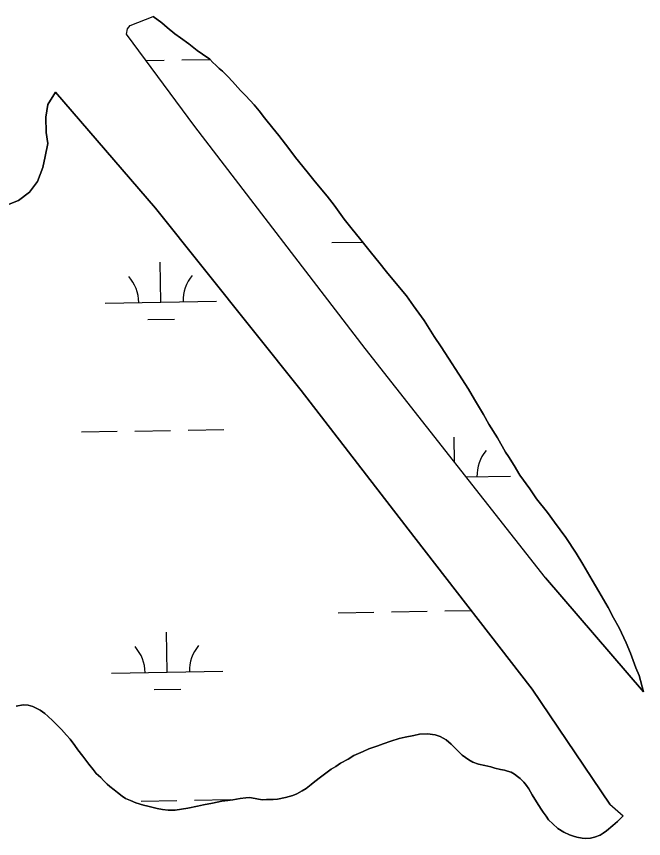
# Model space of a CAD drawing. Extents: x 3887375 to 3925618, y 296674 to 322633.
# Drawn here: x 3921262 to 3921825, y 310355 to 311094 of the extents above; entities that cross this region are included whole.
import ezdxf

# ---------------------------------------------------------------- set-up
doc = ezdxf.new("R2010")
doc.units = 0
doc.layers.add('V-TOPO-SHOR', color=7, linetype='Continuous')
doc.layers.add('V-WETL-SWMP', color=7, linetype='Continuous')

msp = doc.modelspace()

# ---------------------------------------------------------------- linework, layer by layer
at = {"layer": 'V-TOPO-SHOR'}
for p, q in [((3921737.1, 310589.23), (3921825.35, 310486.69)), ((3921795.09, 310385.65), (3921807.01, 310375.29))]:
    msp.add_line(p, q, dxfattribs=at)
for points in [[(3921360.47, 311077.56), (3921361.36, 311082.5), (3921363.69, 311085.41), (3921384.5, 311093.6)], [(3921681.39, 310735.94), (3921673.46, 310749.47), (3921667.94, 310758.65), (3921659.28, 310772.18), (3921649.9, 310786.67), (3921643.41, 310796.57), (3921637.16, 310805.99), (3921628.02, 310820.25), (3921618.65, 310833.53), (3921612.15, 310842.47), (3921601.57, 310855.52), (3921594.35, 310864.22), (3921587.37, 310872.92), (3921580.64, 310880.9), (3921571.01, 310892.98), (3921562.11, 310903.85), (3921556.1, 310911.58), (3921547.2, 310923.91), (3921540.95, 310932.12), (3921530.12, 310944.93), (3921522.9, 310953.87), (3921512.31, 310966.92), (3921506.54, 310974.89), (3921497.4, 310986.73), (3921492.11, 310993.26), (3921484.65, 311002.44), (3921479.84, 311008.72), (3921475.27, 311014.28), (3921467.81, 311022.26), (3921463, 311027.09), (3921455.77, 311035.07), (3921451.44, 311039.66), (3921446.87, 311044.49), (3921443.74, 311046.67), (3921440.85, 311049.81), (3921438.2, 311052.23), (3921435.32, 311055.13), (3921428.81, 311059.73), (3921423.99, 311063.12), (3921416.53, 311068.92), (3921409.06, 311074.24), (3921404.01, 311078.11), (3921397.02, 311083.68), (3921392.21, 311087.79), (3921384.5, 311093.6)], [(3921737.1, 310589.23), (3921574.94, 310795.32), (3921421.79, 310994.82), (3921360.47, 311077.56)], [(3921296.57, 311025.68), (3921289.85, 311014.35), (3921288.08, 311002.99), (3921288.34, 310989.31), (3921289.77, 310979.41), (3921287.42, 310967.77), (3921285.36, 310957.88), (3921280.39, 310945.37), (3921273.38, 310935.78), (3921263.46, 310928.23), (3921248.9, 310922.44)], [(3921795.09, 310385.65), (3921725.25, 310489.21), (3921618.78, 310626.19), (3921517.64, 310757.36), (3921386.6, 310921.32), (3921296.57, 311025.68)], [(3921825.35, 310486.69), (3921821.52, 310501.41), (3921818.4, 310508.17), (3921813.6, 310521.45), (3921809.76, 310530.63), (3921803.28, 310544.15), (3921798.23, 310553.09), (3921793.43, 310562.5), (3921785.02, 310576.99), (3921779.25, 310586.9), (3921770.84, 310601.39), (3921764.83, 310611.29), (3921755.45, 310625.3), (3921745.35, 310639.07), (3921738.85, 310647.77), (3921729.23, 310660.1), (3921723.22, 310669.03), (3921714.08, 310681.36), (3921709.04, 310690.05), (3921703.99, 310698.26), (3921701.34, 310702.13), (3921693.89, 310714.93), (3921686.2, 310727.25), (3921681.39, 310735.94)], [(3921261.34, 310473.92), (3921267.62, 310475.11), (3921272.2, 310474.62), (3921276.29, 310473.41), (3921279.91, 310471.71), (3921282.8, 310470.26), (3921287.14, 310467.11), (3921289.79, 310464.69), (3921294.36, 310460.58), (3921297.25, 310457.68), (3921302.06, 310452.85), (3921306.63, 310447.77), (3921309.76, 310444.15), (3921314.09, 310438.35), (3921316.74, 310434.72), (3921321.07, 310428.92), (3921326.6, 310421.68), (3921330.45, 310416.84), (3921333.34, 310413.46), (3921337.43, 310409.59), (3921339.83, 310406.93), (3921343.21, 310403.79), (3921345.61, 310401.61), (3921349.47, 310398.71), (3921352.35, 310396.29), (3921356.45, 310392.91), (3921359.58, 310390.97), (3921364.16, 310389.03), (3921368.74, 310387.09), (3921375.73, 310384.91), (3921379.59, 310383.93), (3921384.41, 310382.71), (3921388.02, 310381.98), (3921392.85, 310381.01), (3921397.91, 310380.51), (3921401.05, 310380.51), (3921404.18, 310380.5), (3921409.97, 310381.21), (3921415.52, 310382.16), (3921424.45, 310384.08), (3921429.76, 310385.03), (3921437.73, 310386.7), (3921446.17, 310388.37), (3921451.48, 310389.08), (3921456.07, 310389.55), (3921462.58, 310390.75), (3921467.65, 310391.46), (3921471.03, 310391.69), (3921476.09, 310390.96), (3921479.23, 310390.23), (3921482.84, 310389.74), (3921486.46, 310389.97), (3921492.25, 310389.96), (3921496.35, 310390.19), (3921503.35, 310391.62), (3921510.11, 310393.54), (3921513.73, 310394.98), (3921518.32, 310397.62), (3921521.94, 310399.78), (3921526.53, 310403.39), (3921529.92, 310406.04), (3921534.99, 310409.89)], [(3921534.99, 310409.89), (3921538.62, 310412.77), (3921544.41, 310417.1), (3921548.76, 310419.75), (3921552.87, 310422.63), (3921559.87, 310426.24), (3921564.94, 310429.36), (3921573.15, 310432.96), (3921578.46, 310435.36), (3921586.43, 310438.24), (3921591.26, 310439.92), (3921598.26, 310442.32), (3921605.5, 310444.71), (3921611.05, 310445.91), (3921618.78, 310447.58), (3921623.84, 310448.53), (3921631.08, 310449), (3921638.07, 310448.02), (3921642.41, 310446.56), (3921647.95, 310443.66), (3921652.29, 310439.79), (3921657.1, 310434.95), (3921662.4, 310429.88), (3921668.18, 310425.52), (3921671.79, 310423.58), (3921676.85, 310421.64), (3921682.64, 310420.42), (3921687.95, 310419.21), (3921691.56, 310418.23), (3921696.62, 310417.02), (3921700.24, 310416.28), (3921703.13, 310415.31), (3921706.27, 310414.58), (3921709.4, 310412.65), (3921712.05, 310410.71), (3921714.46, 310408.77), (3921717.59, 310405.63), (3921720.23, 310402.49), (3921722.16, 310399.59), (3921725.28, 310394.28), (3921729.13, 310387.76), (3921733.21, 310381.23), (3921735.14, 310378.58), (3921737.78, 310374.95), (3921739.95, 310371.81), (3921743.8, 310367.95), (3921748.37, 310363.83), (3921753.67, 310360.45), (3921758.73, 310358.26), (3921762.35, 310357.05), (3921765.48, 310356.08), (3921770.06, 310355.1), (3921773.44, 310354.85), (3921777.54, 310355.09), (3921781.16, 310356.04), (3921786.23, 310357.96), (3921788.89, 310359.65), (3921792.03, 310361.81), (3921797.83, 310366.62), (3921801.94, 310370.23), (3921807.01, 310375.29)]]:
    msp.add_lwpolyline(points, dxfattribs=at)
at = {"layer": 'V-WETL-SWMP'}
for p, q in [((3921377.95, 311053.98), (3921394.27, 311054.26)), ((3921410.27, 311054.53), (3921435.48, 311054.96)), ((3921545.11, 310890.32), (3921572.75, 310890.79)), ((3921391.41, 310836.93), (3921390.79, 310872.93)), ((3921341.42, 310836.07), (3921441.4, 310837.79)), ((3921379.68, 310821.3), (3921403.68, 310821.71)), ((3921320, 310720.26), (3921351.99, 310720.81)), ((3921367.99, 310721.08), (3921399.98, 310721.63)), ((3921415.98, 310721.9), (3921447.98, 310722.45)), ((3921655.36, 310693.11), (3921654.97, 310715.57)), ((3921665.87, 310679.76), (3921705.58, 310680.44)), ((3921550.82, 310557.69), (3921582.82, 310558.24)), ((3921598.81, 310558.52), (3921630.81, 310559.07)), ((3921646.81, 310559.34), (3921670.43, 310559.75)), ((3921397.12, 310504.31), (3921396.5, 310540.3)), ((3921347.13, 310503.45), (3921447.11, 310505.16)), ((3921385.39, 310488.67), (3921409.38, 310489.08)), ((3921373.7, 310388.45), (3921405.69, 310389)), ((3921421.69, 310389.28), (3921453.69, 310389.83))]:
    msp.add_line(p, q, dxfattribs=at)
msp.add_lwpolyline([(3921825.35, 310486.69), (3921737.1, 310589.23), (3921574.94, 310795.32), (3921421.79, 310994.82), (3921360.47, 311077.56), (3921361.36, 311082.5), (3921363.69, 311085.41), (3921384.5, 311093.6), (3921392.21, 311087.79), (3921397.02, 311083.68), (3921404.01, 311078.11), (3921409.06, 311074.24), (3921416.53, 311068.92), (3921424, 311063.12), (3921428.81, 311059.73), (3921435.31, 311055.13), (3921438.2, 311052.23), (3921440.85, 311049.81), (3921443.74, 311046.67), (3921446.87, 311044.49), (3921451.44, 311039.66), (3921455.77, 311035.07), (3921463, 311027.09), (3921467.81, 311022.26), (3921475.27, 311014.28), (3921479.84, 311008.72), (3921484.65, 311002.44), (3921492.11, 310993.26), (3921497.4, 310986.73), (3921506.54, 310974.89), (3921512.31, 310966.92), (3921522.9, 310953.87), (3921530.12, 310944.93), (3921540.95, 310932.12), (3921547.2, 310923.91), (3921556.1, 310911.58), (3921562.11, 310903.85), (3921571.01, 310892.98), (3921580.64, 310880.9), (3921587.37, 310872.92), (3921594.35, 310864.22), (3921601.57, 310855.52), (3921612.15, 310842.47), (3921618.65, 310833.53), (3921628.02, 310820.25), (3921637.16, 310805.99), (3921643.41, 310796.57), (3921649.9, 310786.67), (3921659.28, 310772.17), (3921667.94, 310758.65), (3921673.46, 310749.47), (3921681.39, 310735.94), (3921686.2, 310727.25), (3921693.89, 310714.93), (3921701.34, 310702.13), (3921703.99, 310698.26), (3921709.04, 310690.05), (3921714.08, 310681.36), (3921723.22, 310669.04), (3921729.23, 310660.1), (3921738.85, 310647.77), (3921745.35, 310639.08), (3921755.45, 310625.3), (3921764.83, 310611.29), (3921770.84, 310601.39), (3921779.25, 310586.9), (3921785.02, 310576.99), (3921793.43, 310562.5), (3921798.23, 310553.09), (3921803.28, 310544.15), (3921809.76, 310530.63), (3921813.6, 310521.45), (3921818.4, 310508.17), (3921821.52, 310501.41)], close=True, dxfattribs=at)
for points in [[(3921248.9, 310922.44), (3921263.46, 310928.23), (3921273.38, 310935.78), (3921280.39, 310945.37), (3921285.36, 310957.88), (3921287.42, 310967.77), (3921289.77, 310979.41), (3921288.34, 310989.31), (3921288.08, 311003), (3921289.85, 311014.35), (3921296.57, 311025.68), (3921386.6, 310921.32), (3921517.64, 310757.36), (3921618.78, 310626.2), (3921725.25, 310489.21), (3921795.09, 310385.65), (3921807.01, 310375.29), (3921801.94, 310370.23), (3921797.83, 310366.62), (3921792.03, 310361.81), (3921788.89, 310359.65), (3921786.23, 310357.96), (3921781.16, 310356.04), (3921777.54, 310355.09), (3921773.44, 310354.85), (3921770.06, 310355.1), (3921765.48, 310356.08), (3921762.35, 310357.05), (3921758.73, 310358.26), (3921753.67, 310360.45), (3921748.37, 310363.83), (3921743.8, 310367.95), (3921739.95, 310371.81), (3921737.78, 310374.95), (3921735.14, 310378.58), (3921733.21, 310381.23), (3921729.12, 310387.76), (3921725.28, 310394.28), (3921722.16, 310399.59), (3921720.23, 310402.49), (3921717.58, 310405.63), (3921714.46, 310408.78), (3921712.05, 310410.71), (3921709.4, 310412.65), (3921706.27, 310414.58), (3921703.13, 310415.31), (3921700.24, 310416.28), (3921696.62, 310417.02), (3921691.56, 310418.23), (3921687.94, 310419.21), (3921682.64, 310420.42), (3921676.85, 310421.64), (3921671.79, 310423.58), (3921668.18, 310425.52), (3921662.4, 310429.87), (3921657.1, 310434.95), (3921652.29, 310439.79), (3921647.95, 310443.66), (3921642.41, 310446.56), (3921638.07, 310448.02), (3921631.08, 310449), (3921623.84, 310448.53), (3921618.77, 310447.58), (3921611.05, 310445.91), (3921605.5, 310444.71), (3921598.26, 310442.32), (3921591.26, 310439.92), (3921586.43, 310438.24), (3921578.46, 310435.36), (3921573.15, 310432.96), (3921564.94, 310429.36), (3921559.87, 310426.24), (3921552.87, 310422.63), (3921548.76, 310419.75), (3921544.41, 310417.1), (3921538.61, 310412.77), (3921534.99, 310409.89), (3921529.92, 310406.04), (3921526.53, 310403.39), (3921521.94, 310399.78)], [(3921521.94, 310399.78), (3921518.32, 310397.62), (3921513.73, 310394.98), (3921510.11, 310393.54), (3921503.35, 310391.62), (3921496.35, 310390.19), (3921492.25, 310389.96), (3921486.46, 310389.97), (3921482.84, 310389.74), (3921479.22, 310390.23), (3921476.09, 310390.96), (3921471.03, 310391.69), (3921467.65, 310391.46), (3921462.58, 310390.75), (3921456.07, 310389.55), (3921451.48, 310389.08), (3921446.17, 310388.37), (3921437.73, 310386.7), (3921429.76, 310385.03), (3921424.45, 310384.08), (3921415.52, 310382.16), (3921409.97, 310381.21), (3921404.18, 310380.5), (3921401.05, 310380.51), (3921397.91, 310380.51), (3921392.85, 310381.01), (3921388.02, 310381.98), (3921384.41, 310382.71), (3921379.59, 310383.93), (3921375.73, 310384.9), (3921368.74, 310387.09), (3921364.16, 310389.03), (3921359.58, 310390.97), (3921356.45, 310392.91), (3921352.35, 310396.29), (3921349.46, 310398.71), (3921345.61, 310401.61), (3921343.2, 310403.79), (3921339.83, 310406.93), (3921337.43, 310409.59), (3921333.33, 310413.46), (3921330.45, 310416.84), (3921326.6, 310421.68), (3921321.07, 310428.92), (3921316.74, 310434.72), (3921314.09, 310438.35), (3921309.76, 310444.15), (3921306.63, 310447.77), (3921302.06, 310452.85), (3921297.25, 310457.68), (3921294.36, 310460.58), (3921289.79, 310464.69), (3921287.14, 310467.11), (3921282.8, 310470.26), (3921279.91, 310471.71), (3921276.29, 310473.41), (3921272.2, 310474.62), (3921267.62, 310475.11), (3921261.34, 310473.92)]]:
    msp.add_lwpolyline(points, dxfattribs=at)
for centre, start, end in [((3921336.17, 310836.46), 0.21154, 41.7552), ((3921446.64, 310838.35), 140.21154, 181.75519), ((3921710.81, 310681), 140.21154, 181.75519), ((3921341.88, 310503.83), 0.21154, 41.7552), ((3921452.35, 310505.73), 140.21154, 181.75519)]:
    msp.add_arc(centre, 35.25, start, end, dxfattribs=at)

doc.saveas('drawing.dxf')
